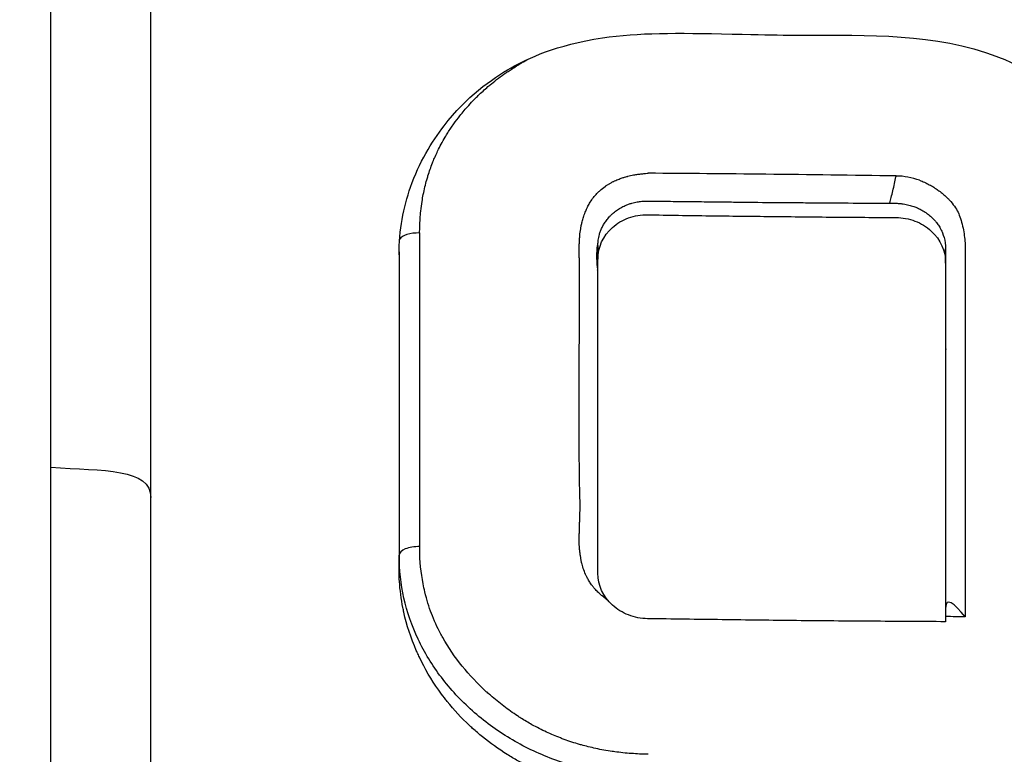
# Model space of a CAD drawing. Header units: millimetres. Extents: x 0 to 4378, y 0 to 2376.
# Tile 215 of 656: x 744 to 754, y 632 to 640. Entities that reach past the tile are written whole.
import ezdxf

# ---------------------------------------------------------------- set-up
doc = ezdxf.new("R2010")
doc.units = ezdxf.units.MM
doc.header["$LTSCALE"] = 0.2

# ---------------------------------------------------------------- blocks, each defined once
blk = doc.blocks.new('A$C06b8190f')
for p, q in [((-9.222, 127.341), (-9.222, 142.756)), ((-4.611, 137.704), (-4.611, 137.563)), ((-6.661, 137.638), (-6.661, 134.427)), ((-1.025, 137.523), (-1.025, 137.671)), ((-1.024, 136.639), (-1.024, 136.634)), ((-6.661, 134.511), (-6.661, 134.511)), ((-4.611, 134.325), (-4.611, 134.468))]:
    blk.add_line(p, q)
for centre, major_axis, ratio, start_param, end_param in [((-1.365, 110.433), (86.564, -1.587), 0.323181, 1.594223, 1.608253), ((-1.365, 110.433), (86.564, -1.587), 0.323181, 1.578689, 1.594223), ((-3.826, 122.811), (-2.393, -15.601), 0.210496, 3.09847, 3.17259), ((-6.46, 137.75), (-0.2, 0), 0.417098, 4.657605, 6.058444), ((-6.409, 188.068), (0.013, 120.439), 0.000326, 2.001047, 2.030795), ((-6.46, 134.511), (-0.2, 0), 0.443947, 4.656822, 6.283185), ((-5.033, 132.823), (-0.611, -1.338), 0.127093, 3.541799, 3.562666), ((-1.217, 102.305), (-66.45, 1), 0.475089, 4.713606, 4.716639)]:
    blk.add_ellipse(centre, major_axis=major_axis, ratio=ratio, start_param=start_param, end_param=end_param)
for points, knots in [([(0.102, 109.725), (0.079, 109.725), (0.037, 109.725), (-0.055, 109.725), (-0.095, 109.725), (-0.213, 109.726), (-0.292, 109.726), (-0.528, 109.728), (-0.685, 109.73), (-1.158, 109.739), (-1.473, 109.748), (-2.418, 109.784), (-3.047, 109.821), (-4.931, 109.967), (-6.184, 110.113), (-9.917, 110.697), (-12.376, 111.279), (-15.453, 112.267), (-16.132, 112.502), (-17.574, 113.037), (-18.333, 113.342), (-19.949, 114.04), (-20.798, 114.436), (-22.587, 115.338), (-23.526, 115.851), (-26.898, 117.846), (-29.213, 119.512), (-31.93, 121.866), (-32.492, 122.377), (-33.59, 123.427), (-34.125, 123.964), (-35.677, 125.598), (-36.653, 126.729), (-37.789, 128.176), (-38.003, 128.456), (-38.391, 128.973), (-38.563, 129.208), (-38.931, 129.718), (-39.128, 129.998), (-39.418, 130.419), (-39.513, 130.558), (-39.696, 130.83), (-39.789, 130.97), (-39.975, 131.253), (-40.065, 131.391), (-40.243, 131.667), (-40.332, 131.807), (-40.508, 132.087), (-40.596, 132.229), (-40.85, 132.643), (-41.016, 132.92), (-41.252, 133.324), (-41.336, 133.469), (-41.499, 133.753), (-41.579, 133.893), (-41.724, 134.151), (-41.796, 134.281), (-42.041, 134.728), (-42.221, 135.068), (-42.433, 135.475), (-42.501, 135.609), (-42.658, 135.916), (-42.741, 136.084), (-42.872, 136.35), (-42.915, 136.439), (-43.11, 136.84), (-43.265, 137.17), (-43.449, 137.572), (-43.488, 137.658), (-43.566, 137.831), (-43.604, 137.917), (-43.718, 138.175), (-43.794, 138.349), (-44.163, 139.208), (-44.446, 139.912), (-44.849, 140.99), (-44.978, 141.35), (-45.167, 141.892), (-45.229, 142.074), (-45.351, 142.44), (-45.411, 142.623), (-45.499, 142.897), (-45.529, 142.989), (-45.586, 143.169), (-45.614, 143.261), (-45.669, 143.44), (-45.695, 143.526), (-45.749, 143.703), (-45.776, 143.793), (-45.917, 144.27), (-46.015, 144.618), (-46.208, 145.342), (-46.299, 145.702), (-46.43, 146.244), (-46.472, 146.424), (-46.551, 146.774), (-46.591, 146.954), (-46.647, 147.22), (-46.665, 147.305), (-46.749, 147.71), (-46.812, 148.038), (-47.292, 150.657), (-47.676, 153.725), (-47.516, 159.01), (-47.421, 160.342), (-47.143, 162.831), (-46.974, 163.987), (-46.583, 166.146), (-46.371, 167.147), (-46.024, 168.578), (-45.913, 169.012), (-45.688, 169.85), (-45.574, 170.254), (-44.561, 173.699), (-43.392, 176.667), (-41.949, 179.65), (-41.862, 179.827), (-41.612, 180.332), (-41.444, 180.663), (-41.197, 181.138), (-41.122, 181.282), (-40.976, 181.56), (-40.903, 181.696), (-40.566, 182.323), (-40.288, 182.825), (-39.79, 183.694), (-39.574, 184.064), (-39.024, 184.982), (-38.686, 185.53), (-38.168, 186.34), (-37.993, 186.61), (-37.728, 187.012), (-37.639, 187.146), (-37.505, 187.347), (-37.46, 187.413), (-37.393, 187.513), (-37.37, 187.547), (-37.315, 187.629), (-37.29, 187.665), (-37.28, 187.68)], [0.000001, 0.000001, 0.000001, 0.000001, 0.007145, 0.007145, 0.012487, 0.012487, 0.023172, 0.023172, 0.044526, 0.044526, 0.087152, 0.087152, 0.172519, 0.172519, 0.343296, 0.343296, 0.684832, 0.684832, 0.782442, 0.782442, 0.893925, 0.893925, 1.020792, 1.020792, 1.165754, 1.165754, 1.5523, 1.5523, 1.656, 1.656, 1.759472, 1.759472, 1.962548, 1.962548, 2.010788, 2.010788, 2.051037, 2.051037, 2.098595, 2.098595, 2.121977, 2.121977, 2.144106, 2.144106, 2.165078, 2.165078, 2.185897, 2.185897, 2.206927, 2.206927, 2.249257, 2.249257, 2.267476, 2.267476, 2.284385, 2.284385, 2.298691, 2.298691, 2.334972, 2.334972, 2.351514, 2.351514, 2.372635, 2.372635, 2.384046, 2.384046, 2.433545, 2.433545, 2.447203, 2.447203, 2.460457, 2.460457, 2.48758, 2.48758, 2.604591, 2.604591, 2.662837, 2.662837, 2.692059, 2.692059, 2.721315, 2.721315, 2.736067, 2.736067, 2.75119, 2.75119, 2.765744, 2.765744, 2.781644, 2.781644, 2.845833, 2.845833, 2.904565, 2.904565, 2.933488, 2.933488, 2.964036, 2.964036, 2.978504, 2.978504, 3.032725, 3.032725, 3.464483, 3.464483, 3.610423, 3.610423, 3.738069, 3.738069, 3.849625, 3.849625, 3.89841, 3.89841, 3.944167, 3.944167, 4.289561, 4.289561, 4.31145, 4.31145, 4.352034, 4.352034, 4.36965, 4.36965, 4.386161, 4.386161, 4.448116, 4.448116, 4.494326, 4.494326, 4.563724, 4.563724, 4.598531, 4.598531, 4.615935, 4.615935, 4.624637, 4.624637, 4.628988, 4.628988, 4.635352, 4.635352, 4.635352, 4.635352]), ([(0.102, 116.401), (0.073, 116.401), (0.05, 116.401), (-0.001, 116.401), (-0.027, 116.401), (-0.104, 116.401), (-0.156, 116.401), (-0.311, 116.402), (-0.414, 116.404), (-0.728, 116.409), (-0.937, 116.415), (-1.592, 116.439), (-2.038, 116.464), (-3.597, 116.582), (-4.724, 116.722), (-7.384, 117.165), (-8.926, 117.514), (-11.398, 118.217), (-12.352, 118.525), (-14.431, 119.278), (-15.551, 119.738), (-17.307, 120.549), (-17.96, 120.87), (-19.399, 121.627), (-20.182, 122.071), (-21.981, 123.172), (-22.985, 123.848), (-24.768, 125.171), (-25.556, 125.804), (-27.169, 127.204), (-27.985, 127.977), (-29.629, 129.676), (-30.447, 130.607), (-31.974, 132.528), (-32.685, 133.517), (-34.002, 135.555), (-34.609, 136.606), (-35.701, 138.741), (-36.188, 139.823), (-37.052, 142.033), (-37.429, 143.161), (-39.032, 148.916), (-39.351, 153.697), (-38.529, 159.533), (-38.323, 160.62), (-37.68, 163.315), (-37.179, 164.909), (-36.257, 167.245), (-35.922, 168.014), (-35.195, 169.531), (-34.804, 170.279), (-34.388, 171.014)], [0.000001, 0.000001, 0.000001, 0.000001, 0.008819, 0.008819, 0.017845, 0.017845, 0.035907, 0.035907, 0.072142, 0.072142, 0.145603, 0.145603, 0.301293, 0.301293, 0.697737, 0.697737, 1.249707, 1.249707, 1.602664, 1.602664, 2.030274, 2.030274, 2.287608, 2.287608, 2.606643, 2.606643, 3.037233, 3.037233, 3.398935, 3.398935, 3.802667, 3.802667, 4.249499, 4.249499, 4.690315, 4.690315, 5.13136, 5.13136, 5.56388, 5.56388, 5.998967, 5.998967, 7.754061, 7.754061, 8.158838, 8.158838, 8.768034, 8.768034, 9.073949, 9.073949, 9.380631, 9.380631, 9.380631, 9.380631]), ([(0.102, 113.277), (-0.126, 113.277), (-0.76, 113.276), (-2.23, 113.35), (-2.812, 113.394), (-3.78, 113.489), (-4.167, 113.532), (-6.086, 113.775), (-7.621, 114.054), (-10.141, 114.649), (-11.142, 114.922), (-13.444, 115.639), (-14.738, 116.11), (-17.695, 117.348), (-19.335, 118.159), (-23.015, 120.285), (-25.007, 121.678), (-27.355, 123.649), (-27.846, 124.081), (-28.801, 124.966), (-29.264, 125.416), (-29.827, 125.991), (-29.938, 126.105), (-30.165, 126.343), (-30.28, 126.465), (-30.504, 126.705), (-30.615, 126.825), (-30.938, 127.18), (-31.148, 127.416), (-31.561, 127.893), (-31.765, 128.133), (-32.071, 128.505), (-32.177, 128.635), (-32.385, 128.894), (-32.488, 129.024), (-32.798, 129.418), (-33.003, 129.687), (-33.402, 130.222), (-33.598, 130.491), (-33.963, 131.008), (-34.132, 131.254), (-34.385, 131.632), (-34.468, 131.757), (-34.735, 132.166), (-34.909, 132.441), (-35.251, 132.996), (-35.419, 133.276), (-35.746, 133.836), (-35.904, 134.116), (-36.218, 134.686), (-36.361, 134.955), (-36.581, 135.38), (-36.658, 135.532), (-36.797, 135.809), (-36.86, 135.938), (-36.991, 136.206), (-37.059, 136.349), (-37.26, 136.778), (-37.389, 137.061), (-37.639, 137.629), (-37.759, 137.913), (-37.995, 138.488), (-38.109, 138.777), (-38.329, 139.352), (-38.435, 139.643), (-38.64, 140.224), (-38.738, 140.513), (-38.927, 141.094), (-39.025, 141.409), (-39.161, 141.869), (-39.203, 142.014), (-39.282, 142.29), (-39.321, 142.433), (-39.659, 143.68), (-39.907, 144.801), (-40.187, 146.427), (-40.262, 146.922), (-40.387, 147.885), (-40.439, 148.352), (-40.521, 149.259), (-40.553, 149.698), (-40.588, 150.34), (-40.597, 150.547), (-40.613, 150.956), (-40.618, 151.156), (-40.626, 151.547), (-40.629, 151.741), (-40.631, 152.309), (-40.626, 152.691), (-40.607, 153.405), (-40.593, 153.758), (-40.555, 154.442), (-40.531, 154.773), (-40.491, 155.254), (-40.477, 155.408), (-40.433, 155.861), (-40.401, 156.157), (-40.331, 156.729), (-40.294, 157.01), (-40.178, 157.809), (-40.091, 158.33), (-39.821, 159.757), (-39.615, 160.657), (-39.015, 162.888), (-38.58, 164.208), (-37.815, 166.148), (-37.542, 166.788), (-37.105, 167.737), (-36.955, 168.052), (-36.723, 168.52), (-36.645, 168.676), (-36.526, 168.909), (-36.486, 168.986), (-36.425, 169.102), (-36.405, 169.141), (-36.364, 169.218), (-36.344, 169.256), (-36.324, 169.295)], [0.000002, 0.000002, 0.000002, 0.000002, 0.068396, 0.068396, 0.113225, 0.113225, 0.143068, 0.143068, 0.261804, 0.261804, 0.340398, 0.340398, 0.445112, 0.445112, 0.58476, 0.58476, 0.770646, 0.770646, 0.820914, 0.820914, 0.870505, 0.870505, 0.882769, 0.882769, 0.895757, 0.895757, 0.908699, 0.908699, 0.933689, 0.933689, 0.958342, 0.958342, 0.971541, 0.971541, 0.985008, 0.985008, 1.012116, 1.012116, 1.039467, 1.039467, 1.064342, 1.064342, 1.077017, 1.077017, 1.103525, 1.103525, 1.129763, 1.129763, 1.156376, 1.156376, 1.183318, 1.183318, 1.195097, 1.195097, 1.205034, 1.205034, 1.215755, 1.215755, 1.236325, 1.236325, 1.256757, 1.256757, 1.277456, 1.277456, 1.298369, 1.298369, 1.31914, 1.31914, 1.338917, 1.338917, 1.348349, 1.348349, 1.358318, 1.358318, 1.436393, 1.436393, 1.470506, 1.470506, 1.502489, 1.502489, 1.53257, 1.53257, 1.546517, 1.546517, 1.559977, 1.559977, 1.573067, 1.573067, 1.598315, 1.598315, 1.621947, 1.621947, 1.64382, 1.64382, 1.654133, 1.654133, 1.674222, 1.674222, 1.692702, 1.692702, 1.72678, 1.72678, 1.786154, 1.786154, 1.875164, 1.875164, 1.919672, 1.919672, 1.941935, 1.941935, 1.953066, 1.953066, 1.958631, 1.958631, 1.961414, 1.961414, 1.964192, 1.964192, 1.964192, 1.964192]), ([(-10.254, 135.418), (-10.254, 136.706), (-10.254, 138.005), (-10.254, 139.315), (-10.254, 139.527), (-10.254, 139.723), (-10.254, 139.935), (-10.254, 139.967), (-10.254, 140.172), (-10.253, 140.327), (-10.253, 140.594), (-10.253, 140.708), (-10.252, 140.808), (-10.252, 140.99), (-10.251, 141.155), (-10.251, 141.452), (-10.251, 141.583), (-10.251, 141.812), (-10.251, 141.91), (-10.252, 142.024), (-10.252, 142.055), (-10.252, 142.083), (-10.253, 142.169), (-10.254, 142.25), (-10.256, 142.327), (-10.256, 142.33), (-10.256, 142.333), (-10.256, 142.352), (-10.257, 142.387), (-10.261, 142.49), (-10.263, 142.557), (-10.267, 142.652), (-10.267, 142.663), (-10.267, 142.679), (-10.268, 142.684), (-10.268, 142.689), (-10.271, 142.777), (-10.273, 142.854), (-10.273, 142.951), (-10.272, 142.98), (-10.272, 143.006), (-10.271, 143.02), (-10.271, 143.039), (-10.269, 143.075), (-10.268, 143.088), (-10.267, 143.112), (-10.266, 143.123), (-10.265, 143.143), (-10.264, 143.152), (-10.263, 143.161), (-10.262, 143.175), (-10.261, 143.19), (-10.255, 143.242), (-10.25, 143.28), (-10.244, 143.32), (-10.241, 143.338), (-10.238, 143.358), (-10.23, 143.402), (-10.225, 143.425), (-10.217, 143.462), (-10.214, 143.475), (-10.205, 143.514), (-10.197, 143.541), (-10.181, 143.597), (-10.172, 143.626), (-10.161, 143.656), (-10.151, 143.686), (-10.14, 143.712), (-10.126, 143.747), (-10.122, 143.757), (-10.112, 143.778), (-10.107, 143.789), (-10.097, 143.811), (-10.091, 143.822), (-10.077, 143.851), (-10.068, 143.867), (-10.057, 143.887), (-10.054, 143.892), (-10.043, 143.912), (-10.036, 143.924), (-10.024, 143.944), (-10.019, 143.952), (-10.015, 143.958), (-10.001, 143.979), (-9.987, 144.001), (-9.95, 144.052), (-9.926, 144.083), (-9.876, 144.143), (-9.849, 144.172), (-9.815, 144.205), (-9.811, 144.21), (-9.806, 144.215), (-9.795, 144.225), (-9.785, 144.235), (-9.753, 144.264), (-9.733, 144.281), (-9.694, 144.313), (-9.676, 144.327), (-9.642, 144.353), (-9.626, 144.365), (-9.597, 144.385), (-9.584, 144.393), (-9.561, 144.408), (-9.551, 144.414), (-9.54, 144.422), (-9.537, 144.424), (-9.534, 144.425)], [-1, -1, -1, -1, -0.5714286, -0.5714286, -0.5714286, -0.5255574, -0.5255574, -0.517013, -0.517013, -0.4712009, -0.4712009, -0.4285714, -0.4285714, -0.4285714, -0.3868059, -0.3868059, -0.3450253, -0.3450253, -0.3032608, -0.3032608, -0.2857143, -0.2857143, -0.2857143, -0.2513176, -0.2513176, -0.25, -0.25, -0.25, -0.2337562, -0.2337562, -0.2172936, -0.2172936, -0.2152452, -0.2152452, -0.2142857, -0.2142857, -0.2142857, -0.1903263, -0.1903263, -0.1785714, -0.1785714, -0.1785714, -0.170079, -0.170079, -0.1658975, -0.1658975, -0.16301, -0.16301, -0.1607143, -0.1607143, -0.1607143, -0.15572, -0.15572, -0.1428571, -0.1428571, -0.1428571, -0.1345003, -0.1345003, -0.1263958, -0.1263958, -0.1223688, -0.1223688, -0.1146267, -0.1146267, -0.1071429, -0.1071429, -0.1071429, -0.1010737, -0.1010737, -0.0986615, -0.0986615, -0.0956016, -0.0956016, -0.0922441, -0.0922441, -0.0863776, -0.0863776, -0.0841138, -0.0841138, -0.0777712, -0.0777712, -0.0714286, -0.0714286, -0.0714286, -0.0625785, -0.0625785, -0.0498607, -0.0498607, -0.0377346, -0.0377346, -0.0357143, -0.0357143, -0.0357143, -0.0328765, -0.0328765, -0.0268637, -0.0268637, -0.0209459, -0.0209459, -0.0148784, -0.0148784, -0.0087709, -0.0087709, -0.0026649, -0.0026649, 0, 0, 0, 0]), ([(-6.661, 137.607), (-6.662, 137.863), (-6.618, 138.095), (-6.455, 138.556), (-6.327, 138.771), (-5.967, 139.238), (-5.71, 139.42), (-5.335, 139.633), (-5.044, 139.772), (-4.188, 139.9), (-3.817, 139.896), (-2.93, 139.878), (-2.821, 139.875), (-1.949, 139.866), (-1.263, 139.907), (-0.239, 139.572), (0.009, 139.404), (0.415, 139.067), (0.605, 138.842), (0.874, 138.349), (0.993, 138.054), (1.037, 137.434), (1.027, 136.887), (1.03, 135.777), (1.029, 134.798), (1.025, 133.826)], [-1.054423, -1.054423, -1.054423, -1.054423, -1.009615, -1.009615, -0.956838, -0.956838, -0.861732, -0.861732, -0.782808, -0.782808, -0.720918, -0.720918, -0.689636, -0.689636, -0.5747, -0.5747, -0.50882, -0.50882, -0.429661, -0.429661, -0.367418, -0.367418, -0.326248, -0.326248, -0.000001, -0.000001, -0.000001, -0.000001]), ([(-5.884, 139.212), (-5.871, 139.225), (-5.858, 139.238), (-5.845, 139.251), (-5.813, 139.281), (-5.78, 139.312), (-5.745, 139.342), (-5.733, 139.351), (-5.722, 139.361), (-5.71, 139.37), (-5.686, 139.39), (-5.662, 139.409), (-5.637, 139.428), (-5.612, 139.446), (-5.587, 139.464), (-5.56, 139.483), (-5.557, 139.485), (-5.553, 139.488), (-5.549, 139.491), (-5.535, 139.5), (-5.521, 139.51), (-5.507, 139.519), (-5.471, 139.543), (-5.433, 139.567), (-5.395, 139.589), (-5.372, 139.602), (-5.349, 139.616), (-5.325, 139.629)], [-0.5, -0.5, -0.5, -0.5, -0.4834567, -0.4834567, -0.4834567, -0.4436256, -0.4436256, -0.4436256, -0.4306206, -0.4306206, -0.4306206, -0.4043494, -0.4043494, -0.4043494, -0.3785726, -0.3785726, -0.3785726, -0.375, -0.375, -0.375, -0.3614928, -0.3614928, -0.3614928, -0.3269363, -0.3269363, -0.3269363, -0.3062718, -0.3062718, -0.3062718, -0.3062718]), ([(-6.45, 137.833), (-6.45, 137.856), (-6.449, 137.878), (-6.449, 137.9), (-6.447, 137.953), (-6.443, 138.006), (-6.438, 138.059), (-6.434, 138.092), (-6.43, 138.125), (-6.425, 138.158), (-6.421, 138.182), (-6.417, 138.207), (-6.412, 138.231), (-6.402, 138.282), (-6.39, 138.333), (-6.376, 138.382), (-6.372, 138.396), (-6.368, 138.41), (-6.364, 138.423), (-6.35, 138.468), (-6.334, 138.512), (-6.317, 138.555), (-6.311, 138.572), (-6.304, 138.589), (-6.297, 138.605), (-6.295, 138.61), (-6.293, 138.615), (-6.29, 138.619), (-6.282, 138.639), (-6.273, 138.658), (-6.264, 138.677), (-6.24, 138.726), (-6.215, 138.774), (-6.187, 138.82), (-6.178, 138.836), (-6.168, 138.851), (-6.159, 138.867), (-6.139, 138.898), (-6.119, 138.928), (-6.097, 138.958), (-6.077, 138.986), (-6.056, 139.014), (-6.034, 139.041), (-6.006, 139.077), (-5.976, 139.113), (-5.944, 139.148), (-5.925, 139.169), (-5.905, 139.191), (-5.884, 139.212)], [-1, -1, -1, -1, -0.9789403, -0.9789403, -0.9789403, -0.927588, -0.927588, -0.927588, -0.8948124, -0.8948124, -0.8948124, -0.8705024, -0.8705024, -0.8705024, -0.8184301, -0.8184301, -0.8184301, -0.8041932, -0.8041932, -0.8041932, -0.7573291, -0.7573291, -0.7573291, -0.7389696, -0.7389696, -0.7389696, -0.7338237, -0.7338237, -0.7338237, -0.712432, -0.712432, -0.712432, -0.6584386, -0.6584386, -0.6584386, -0.6405206, -0.6405206, -0.6405206, -0.6044524, -0.6044524, -0.6044524, -0.5709489, -0.5709489, -0.5709489, -0.5269824, -0.5269824, -0.5269824, -0.5, -0.5, -0.5, -0.5]), ([(-4.439, 138.369), (-4.423, 138.376), (-4.407, 138.383), (-4.393, 138.389), (-4.377, 138.395), (-4.363, 138.4), (-4.349, 138.404), (-4.344, 138.406), (-4.34, 138.407), (-4.336, 138.408), (-4.329, 138.41), (-4.321, 138.413), (-4.312, 138.415), (-4.309, 138.416), (-4.305, 138.417), (-4.302, 138.418), (-4.285, 138.422), (-4.266, 138.427), (-4.243, 138.431), (-4.236, 138.432), (-4.228, 138.434), (-4.22, 138.435), (-4.205, 138.438), (-4.191, 138.44), (-4.178, 138.441), (-4.164, 138.443), (-4.151, 138.444), (-4.139, 138.445), (-4.126, 138.446), (-4.115, 138.447), (-4.104, 138.448), (-4.101, 138.448), (-4.097, 138.448), (-4.094, 138.448)], [-0.05357143, -0.05357143, -0.05357143, -0.05357143, -0.04596765, -0.04596765, -0.04596765, -0.03816979, -0.03816979, -0.03816979, -0.03571429, -0.03571429, -0.03571429, -0.03071017, -0.03071017, -0.03071017, -0.02893562, -0.02893562, -0.02893562, -0.0204507, -0.0204507, -0.0204507, -0.01785714, -0.01785714, -0.01785714, -0.01287926, -0.01287926, -0.01287926, -0.00765491, -0.00765491, -0.00765491, -0.00198302, -0.00198302, -0.00198302, 0, 0, 0, 0]), ([(-1.601, 138.142), (-1.595, 138.161), (-1.591, 138.18), (-1.58, 138.221), (-1.575, 138.244), (-1.563, 138.292), (-1.558, 138.317), (-1.547, 138.367), (-1.542, 138.39), (-1.537, 138.413), (-1.536, 138.415), (-1.536, 138.417), (-1.536, 138.417), (-1.536, 138.418), (-1.535, 138.419), (-1.535, 138.419), (-1.535, 138.42), (-1.535, 138.42), (-1.535, 138.42), (-1.535, 138.42), (-1.535, 138.42), (-1.535, 138.42), (-1.535, 138.42), (-1.535, 138.42), (-1.535, 138.42), (-1.535, 138.42), (-1.535, 138.42), (-1.535, 138.42)], [-0.01033828, -0.01033828, -0.01033828, -0.01033828, -0.00786131, -0.00786131, -0.00523047, -0.00523047, -0.00268736, -0.00268736, -0.00031643, -0.00031643, -0.00016392, -0.00016392, -0.00008704, -0.00008704, -0.00004844, -0.00004844, -0.00002909, -0.00002909, -0.00001941, -0.00001941, -0.00001457, -0.00001457, -0.00001218, -0.00001218, -0.00001078, -0.00001078, -0.00000953, -0.00000953, -0.00000953, -0.00000953]), ([(-4.803, 135.494), (-4.803, 135.563), (-4.803, 135.633), (-4.803, 135.704), (-4.803, 135.754), (-4.803, 135.804), (-4.803, 135.851), (-4.803, 135.945), (-4.803, 136.038), (-4.803, 136.13), (-4.803, 136.153), (-4.803, 136.176), (-4.803, 136.198), (-4.803, 136.222), (-4.803, 136.246), (-4.803, 136.27), (-4.803, 136.298), (-4.803, 136.325), (-4.803, 136.346), (-4.803, 136.381), (-4.803, 136.417), (-4.803, 136.458), (-4.803, 136.474), (-4.803, 136.491), (-4.803, 136.509), (-4.803, 136.548), (-4.803, 136.591), (-4.803, 136.639), (-4.803, 136.682), (-4.802, 136.728), (-4.802, 136.777), (-4.802, 136.795), (-4.802, 136.813), (-4.802, 136.831), (-4.802, 136.871), (-4.802, 136.912), (-4.802, 136.955), (-4.802, 136.982), (-4.802, 137.01), (-4.802, 137.033), (-4.802, 137.038), (-4.802, 137.042), (-4.802, 137.046), (-4.802, 137.093), (-4.802, 137.129), (-4.802, 137.163), (-4.802, 137.167), (-4.802, 137.172), (-4.802, 137.176), (-4.802, 137.219), (-4.802, 137.257), (-4.802, 137.293), (-4.802, 137.301), (-4.802, 137.31), (-4.802, 137.32), (-4.802, 137.329), (-4.802, 137.339), (-4.802, 137.349), (-4.802, 137.367), (-4.801, 137.384), (-4.801, 137.4), (-4.801, 137.415), (-4.801, 137.429), (-4.801, 137.442), (-4.801, 137.455), (-4.801, 137.468), (-4.802, 137.479), (-4.802, 137.491), (-4.802, 137.502), (-4.802, 137.511), (-4.802, 137.514), (-4.802, 137.517), (-4.802, 137.521), (-4.802, 137.528), (-4.802, 137.538), (-4.802, 137.55), (-4.802, 137.563), (-4.803, 137.577), (-4.803, 137.594), (-4.803, 137.607), (-4.803, 137.621), (-4.803, 137.637), (-4.803, 137.645), (-4.803, 137.654), (-4.803, 137.662), (-4.803, 137.683), (-4.803, 137.701), (-4.803, 137.718), (-4.802, 137.725), (-4.802, 137.732), (-4.802, 137.738), (-4.801, 137.758), (-4.8, 137.775), (-4.799, 137.791), (-4.799, 137.796), (-4.798, 137.8), (-4.798, 137.804), (-4.797, 137.81), (-4.797, 137.817), (-4.796, 137.824), (-4.795, 137.834), (-4.794, 137.845), (-4.792, 137.858), (-4.79, 137.868), (-4.788, 137.879), (-4.786, 137.892), (-4.784, 137.904), (-4.782, 137.916), (-4.778, 137.93), (-4.777, 137.936), (-4.776, 137.942), (-4.774, 137.948), (-4.77, 137.965), (-4.765, 137.981), (-4.761, 137.995), (-4.759, 137.998), (-4.758, 138.002), (-4.757, 138.005), (-4.75, 138.026), (-4.743, 138.044), (-4.737, 138.059), (-4.732, 138.072), (-4.726, 138.083), (-4.722, 138.093), (-4.718, 138.102), (-4.71, 138.117), (-4.703, 138.131), (-4.699, 138.138), (-4.695, 138.145), (-4.69, 138.152), (-4.68, 138.168), (-4.669, 138.183), (-4.657, 138.199), (-4.652, 138.206), (-4.646, 138.213), (-4.64, 138.219), (-4.628, 138.234), (-4.615, 138.247), (-4.601, 138.26), (-4.598, 138.263), (-4.594, 138.266), (-4.591, 138.269), (-4.574, 138.285), (-4.556, 138.299), (-4.538, 138.311), (-4.535, 138.314), (-4.532, 138.316), (-4.53, 138.317), (-4.526, 138.32), (-4.523, 138.322), (-4.518, 138.325), (-4.512, 138.329), (-4.503, 138.335), (-4.493, 138.341), (-4.485, 138.345), (-4.476, 138.35), (-4.466, 138.356), (-4.457, 138.36), (-4.448, 138.364), (-4.439, 138.369)], [-0.6654434, -0.6654434, -0.6654434, -0.6654434, -0.6271703, -0.6271703, -0.6271703, -0.6, -0.6, -0.6, -0.5447731, -0.5447731, -0.5447731, -0.5311706, -0.5311706, -0.5311706, -0.5167154, -0.5167154, -0.5167154, -0.5, -0.5, -0.5, -0.4704876, -0.4704876, -0.4704876, -0.4590249, -0.4590249, -0.4590249, -0.4341154, -0.4341154, -0.4341154, -0.4119714, -0.4119714, -0.4119714, -0.404157, -0.404157, -0.404157, -0.3874849, -0.3874849, -0.3874849, -0.377118, -0.377118, -0.377118, -0.375, -0.375, -0.375, -0.3520968, -0.3520968, -0.3520968, -0.3490387, -0.3490387, -0.3490387, -0.3196926, -0.3196926, -0.3196926, -0.3125, -0.3125, -0.3125, -0.3060407, -0.3060407, -0.3060407, -0.2940726, -0.2940726, -0.2940726, -0.2824951, -0.2824951, -0.2824951, -0.2700207, -0.2700207, -0.2700207, -0.2555726, -0.2555726, -0.2555726, -0.25, -0.25, -0.25, -0.2407662, -0.2407662, -0.2407662, -0.2308307, -0.2308307, -0.2308307, -0.2230224, -0.2230224, -0.2230224, -0.21875, -0.21875, -0.21875, -0.2082387, -0.2082387, -0.2082387, -0.203867, -0.203867, -0.203867, -0.1912841, -0.1912841, -0.1912841, -0.1875, -0.1875, -0.1875, -0.1808453, -0.1808453, -0.1808453, -0.1724384, -0.1724384, -0.1724384, -0.1655582, -0.1655582, -0.1655582, -0.1591302, -0.1591302, -0.1591302, -0.15625, -0.15625, -0.15625, -0.1488728, -0.1488728, -0.1488728, -0.1470829, -0.1470829, -0.1470829, -0.1360415, -0.1360415, -0.1360415, -0.1268128, -0.1268128, -0.1268128, -0.1179501, -0.1179501, -0.1179501, -0.1132064, -0.1132064, -0.1132064, -0.1029257, -0.1029257, -0.1029257, -0.0982143, -0.0982143, -0.0982143, -0.0881688, -0.0881688, -0.0881688, -0.0857427, -0.0857427, -0.0857427, -0.0734364, -0.0734364, -0.0734364, -0.0714286, -0.0714286, -0.0714286, -0.0677079, -0.0677079, -0.0677079, -0.0617599, -0.0617599, -0.0617599, -0.0572565, -0.0572565, -0.0572565, -0.0535714, -0.0535714, -0.0535714, -0.0535714]), ([(-1.293, 138.376), (-1.276, 138.37), (-1.26, 138.363), (-1.243, 138.356), (-1.226, 138.348), (-1.21, 138.34), (-1.193, 138.331), (-1.177, 138.322), (-1.162, 138.313), (-1.146, 138.304), (-1.142, 138.301), (-1.138, 138.298), (-1.135, 138.296), (-1.12, 138.287), (-1.107, 138.277), (-1.094, 138.267), (-1.09, 138.264), (-1.086, 138.262), (-1.082, 138.259), (-1.068, 138.248), (-1.055, 138.238), (-1.043, 138.227), (-1.03, 138.216), (-1.018, 138.205), (-1.006, 138.193), (-1.003, 138.19), (-1, 138.187), (-0.997, 138.184), (-0.993, 138.18), (-0.99, 138.176), (-0.986, 138.172)], [0.03663506, 0.03663506, 0.03663506, 0.03663506, 0.04442962, 0.04442962, 0.04442962, 0.05248977, 0.05248977, 0.05248977, 0.06040346, 0.06040346, 0.06040346, 0.0625, 0.0625, 0.0625, 0.07010701, 0.07010701, 0.07010701, 0.07243844, 0.07243844, 0.07243844, 0.08058282, 0.08058282, 0.08058282, 0.08885345, 0.08885345, 0.08885345, 0.09103943, 0.09103943, 0.09103943, 0.09375, 0.09375, 0.09375, 0.09375]), ([(-4.616, 137.704), (-4.611, 137.707), (-4.611, 137.711), (-4.611, 137.715), (-4.611, 137.721), (-4.611, 137.727), (-4.61, 137.735), (-4.609, 137.742), (-4.609, 137.75), (-4.608, 137.759), (-4.606, 137.768), (-4.605, 137.777), (-4.603, 137.787), (-4.601, 137.797), (-4.599, 137.807), (-4.596, 137.818), (-4.593, 137.829), (-4.589, 137.84), (-4.585, 137.852), (-4.58, 137.863), (-4.575, 137.875), (-4.569, 137.888), (-4.564, 137.9), (-4.557, 137.912), (-4.549, 137.925), (-4.542, 137.937), (-4.534, 137.949), (-4.524, 137.962), (-4.515, 137.974), (-4.505, 137.986), (-4.494, 137.998), (-4.488, 138.005), (-4.48, 138.013), (-4.473, 138.02), (-4.469, 138.024), (-4.465, 138.027), (-4.461, 138.031), (-4.448, 138.043), (-4.434, 138.054), (-4.419, 138.065), (-4.405, 138.075), (-4.391, 138.084), (-4.376, 138.093), (-4.361, 138.101), (-4.345, 138.109), (-4.329, 138.117), (-4.323, 138.119), (-4.317, 138.122), (-4.312, 138.124)], [0, 0, 0, 0, 0.0349254, 0.0349254, 0.0349254, 0.0740534, 0.0740534, 0.0740534, 0.1082601, 0.1082601, 0.1082601, 0.1398864, 0.1398864, 0.1398864, 0.1702873, 0.1702873, 0.1702873, 0.1989362, 0.1989362, 0.1989362, 0.2270329, 0.2270329, 0.2270329, 0.2535877, 0.2535877, 0.2535877, 0.278967, 0.278967, 0.278967, 0.3033556, 0.3033556, 0.3033556, 0.3184819, 0.3184819, 0.3184819, 0.3257881, 0.3257881, 0.3257881, 0.3500926, 0.3500926, 0.3500926, 0.3720347, 0.3720347, 0.3720347, 0.3932956, 0.3932956, 0.3932956, 0.4004159, 0.4004159, 0.4004159, 0.4004159]), ([(-4.312, 138.124), (-4.306, 138.126), (-4.301, 138.128), (-4.295, 138.13), (-4.284, 138.134), (-4.272, 138.138), (-4.26, 138.141), (-4.242, 138.146), (-4.224, 138.15), (-4.205, 138.154), (-4.19, 138.156), (-4.175, 138.158), (-4.159, 138.16), (-4.141, 138.161), (-4.122, 138.162), (-4.103, 138.162), (-4.095, 138.162), (-4.086, 138.162), (-4.077, 138.162), (-4.064, 138.162), (-4.051, 138.162), (-4.038, 138.162), (-4.017, 138.162), (-3.997, 138.162), (-3.976, 138.161), (-3.965, 138.161), (-3.954, 138.161), (-3.943, 138.161), (-3.908, 138.16), (-3.873, 138.16), (-3.836, 138.159), (-3.817, 138.159), (-3.798, 138.159), (-3.779, 138.159), (-3.762, 138.158), (-3.745, 138.158), (-3.727, 138.158), (-3.691, 138.158), (-3.654, 138.157), (-3.617, 138.157), (-3.601, 138.157), (-3.585, 138.156), (-3.568, 138.156), (-3.533, 138.156), (-3.496, 138.155), (-3.459, 138.155), (-3.423, 138.154), (-3.387, 138.154), (-3.35, 138.154), (-3.299, 138.153), (-3.247, 138.153), (-3.193, 138.152), (-3.074, 138.151), (-2.949, 138.149), (-2.818, 138.148), (-2.804, 138.148), (-2.79, 138.148), (-2.775, 138.148), (-2.734, 138.148), (-2.693, 138.147), (-2.65, 138.147), (-2.583, 138.146), (-2.513, 138.146), (-2.443, 138.145), (-2.357, 138.144), (-2.268, 138.144), (-2.178, 138.143), (-2.047, 138.142), (-1.912, 138.142), (-1.772, 138.141), (-1.716, 138.14), (-1.659, 138.14), (-1.601, 138.14)], [0.4004159, 0.4004159, 0.4004159, 0.4004159, 0.4073355, 0.4073355, 0.4073355, 0.4212145, 0.4212145, 0.4212145, 0.4412613, 0.4412613, 0.4412613, 0.4570088, 0.4570088, 0.4570088, 0.4747589, 0.4747589, 0.4747589, 0.4829088, 0.4829088, 0.4829088, 0.4949513, 0.4949513, 0.4949513, 0.5132908, 0.5132908, 0.5132908, 0.5226685, 0.5226685, 0.5226685, 0.5528184, 0.5528184, 0.5528184, 0.5684803, 0.5684803, 0.5684803, 0.5822456, 0.5822456, 0.5822456, 0.6107325, 0.6107325, 0.6107325, 0.6227312, 0.6227312, 0.6227312, 0.6492608, 0.6492608, 0.6492608, 0.6744338, 0.6744338, 0.6744338, 0.7095476, 0.7095476, 0.7095476, 0.7873027, 0.7873027, 0.7873027, 0.7957224, 0.7957224, 0.7957224, 0.8197623, 0.8197623, 0.8197623, 0.8583457, 0.8583457, 0.8583457, 0.9052704, 0.9052704, 0.9052704, 0.9729108, 0.9729108, 0.9729108, 1, 1, 1, 1]), ([(-1.601, 138.14), (-1.583, 138.14), (-1.565, 138.14), (-1.548, 138.139), (-1.544, 138.139), (-1.541, 138.139), (-1.537, 138.139), (-1.522, 138.139), (-1.506, 138.138), (-1.491, 138.136), (-1.486, 138.136), (-1.482, 138.135), (-1.477, 138.135), (-1.456, 138.132), (-1.436, 138.129), (-1.417, 138.124), (-1.4, 138.12), (-1.383, 138.116), (-1.368, 138.111), (-1.358, 138.108), (-1.349, 138.104), (-1.341, 138.101), (-1.336, 138.099), (-1.331, 138.097), (-1.326, 138.095), (-1.312, 138.09), (-1.3, 138.084), (-1.288, 138.077), (-1.275, 138.071), (-1.263, 138.064), (-1.253, 138.058), (-1.242, 138.051), (-1.231, 138.044), (-1.222, 138.038), (-1.219, 138.036), (-1.216, 138.033), (-1.211, 138.03), (-1.204, 138.025), (-1.197, 138.019), (-1.19, 138.013), (-1.185, 138.009), (-1.18, 138.004), (-1.175, 138), (-1.159, 137.985), (-1.144, 137.97), (-1.131, 137.954), (-1.127, 137.95), (-1.123, 137.945), (-1.12, 137.941)], [0, 0, 0, 0, 0.0078647, 0.0078647, 0.0078647, 0.0095006, 0.0095006, 0.0095006, 0.0168196, 0.0168196, 0.0168196, 0.019012, 0.019012, 0.019012, 0.0295117, 0.0295117, 0.0295117, 0.0391751, 0.0391751, 0.0391751, 0.0449072, 0.0449072, 0.0449072, 0.0481955, 0.0481955, 0.0481955, 0.057936, 0.057936, 0.057936, 0.068185, 0.068185, 0.068185, 0.0793082, 0.0793082, 0.0793082, 0.0833333, 0.0833333, 0.0833333, 0.0895714, 0.0895714, 0.0895714, 0.0939299, 0.0939299, 0.0939299, 0.1079845, 0.1079845, 0.1079845, 0.1118196, 0.1118196, 0.1118196, 0.1118196]), ([(-0.986, 138.172), (-0.946, 138.13), (-0.917, 138.088), (-0.897, 138.046), (-0.879, 138.008), (-0.863, 137.96), (-0.85, 137.903), (-0.838, 137.851), (-0.83, 137.8), (-0.826, 137.75), (-0.823, 137.703), (-0.822, 137.653), (-0.823, 137.6), (-0.824, 137.544), (-0.825, 137.494), (-0.825, 137.45), (-0.825, 137.428), (-0.825, 137.39), (-0.825, 137.279), (-0.825, 137.206), (-0.825, 137.028), (-0.825, 136.922), (-0.825, 136.708), (-0.825, 136.608), (-0.825, 136.499)], [0.09375, 0.09375, 0.09375, 0.09375, 0.125, 0.125, 0.125, 0.15625, 0.15625, 0.15625, 0.1875, 0.1875, 0.1875, 0.21875, 0.21875, 0.21875, 0.25, 0.25, 0.25, 0.3085908, 0.3085908, 0.3671758, 0.3671758, 0.4257443, 0.4257443, 0.4692144, 0.4692144, 0.4692144, 0.4692144]), ([(-4.611, 137.563), (-4.611, 137.687), (-4.558, 137.803), (-4.414, 137.932), (-4.357, 137.966), (-4.233, 138.011), (-4.166, 138.022), (-3.992, 138.019), (-3.885, 138.017), (-3.672, 138.014), (-3.565, 138.012), (-3.245, 138.008), (-3.032, 138.006), (-2.605, 138.001), (-2.391, 137.999), (-1.964, 137.995), (-1.751, 137.994), (-1.47, 137.992), (-1.403, 137.98), (-1.279, 137.932), (-1.222, 137.897), (-1.078, 137.765), (-1.025, 137.647), (-1.025, 137.446), (-1.025, 137.368), (-1.025, 137.213), (-1.025, 137.135), (-1.025, 136.903), (-1.025, 136.748), (-1.025, 136.284), (-1.025, 135.975), (-1.025, 135.359), (-1.025, 135.052), (-1.025, 134.591), (-1.025, 134.438), (-1.025, 134.132), (-1.025, 133.979), (-1.025, 133.826)], [0, 0, 0, 0, 0.049586, 0.049586, 0.074046, 0.074046, 0.09857, 0.09857, 0.137167, 0.137167, 0.175764, 0.175764, 0.252958, 0.252958, 0.330152, 0.330152, 0.407345, 0.407345, 0.43188, 0.43188, 0.45635, 0.45635, 0.505944, 0.505944, 0.536823, 0.536823, 0.567702, 0.567702, 0.629461, 0.629461, 0.752975, 0.752975, 0.876487, 0.876487, 0.938244, 0.938244, 1, 1, 1, 1]), ([(-1.12, 137.941), (-1.115, 137.935), (-1.11, 137.928), (-1.106, 137.922), (-1.101, 137.916), (-1.097, 137.909), (-1.093, 137.903), (-1.088, 137.896), (-1.084, 137.889), (-1.081, 137.883), (-1.078, 137.878), (-1.076, 137.874), (-1.073, 137.869), (-1.068, 137.859), (-1.063, 137.848), (-1.057, 137.835), (-1.046, 137.807), (-1.034, 137.764), (-1.029, 137.732), (-1.029, 137.729), (-1.028, 137.726), (-1.028, 137.724), (-1.025, 137.701), (-1.025, 137.691), (-1.025, 137.671), (-1.025, 137.667), (-1.025, 137.663), (-1.025, 137.659), (-1.025, 137.643), (-1.025, 137.625), (-1.025, 137.603), (-1.025, 137.587), (-1.025, 137.57), (-1.025, 137.55), (-1.025, 137.533), (-1.025, 137.515), (-1.025, 137.495), (-1.025, 137.477), (-1.025, 137.457), (-1.025, 137.437), (-1.025, 137.418), (-1.025, 137.398), (-1.025, 137.378), (-1.025, 137.358), (-1.025, 137.337), (-1.025, 137.316), (-1.025, 137.295), (-1.025, 137.274), (-1.025, 137.252), (-1.025, 137.236), (-1.025, 137.22), (-1.025, 137.204), (-1.025, 137.198), (-1.025, 137.192), (-1.025, 137.186), (-1.025, 137.165), (-1.025, 137.142), (-1.025, 137.119), (-1.025, 137.097), (-1.025, 137.074), (-1.025, 137.051), (-1.025, 137.045), (-1.025, 137.038), (-1.025, 137.032), (-1.025, 136.996), (-1.025, 136.959), (-1.025, 136.92), (-1.025, 136.883), (-1.025, 136.844), (-1.025, 136.804), (-1.025, 136.783), (-1.025, 136.761), (-1.025, 136.739), (-1.025, 136.722), (-1.025, 136.704), (-1.025, 136.687), (-1.025, 136.67), (-1.025, 136.652), (-1.025, 136.634)], [0.1118196, 0.1118196, 0.1118196, 0.1118196, 0.1171368, 0.1171368, 0.1171368, 0.1227764, 0.1227764, 0.1227764, 0.1296813, 0.1296813, 0.1296813, 0.1344054, 0.1344054, 0.1344054, 0.144116, 0.144116, 0.144116, 0.1643773, 0.1643773, 0.1643773, 0.1666667, 0.1666667, 0.1666667, 0.2066415, 0.2066415, 0.2066415, 0.2139195, 0.2139195, 0.2139195, 0.2408611, 0.2408611, 0.2408611, 0.2610022, 0.2610022, 0.2610022, 0.2788813, 0.2788813, 0.2788813, 0.2956415, 0.2956415, 0.2956415, 0.3108895, 0.3108895, 0.3108895, 0.3256377, 0.3256377, 0.3256377, 0.3397907, 0.3397907, 0.3397907, 0.349635, 0.349635, 0.349635, 0.3531978, 0.3531978, 0.3531978, 0.3662462, 0.3662462, 0.3662462, 0.378849, 0.378849, 0.378849, 0.3821893, 0.3821893, 0.3821893, 0.4013935, 0.4013935, 0.4013935, 0.4198524, 0.4198524, 0.4198524, 0.4298144, 0.4298144, 0.4298144, 0.4374361, 0.4374361, 0.4374361, 0.4449119, 0.4449119, 0.4449119, 0.4449119]), ([(-4.616, 137.473), (-4.616, 137.477), (-4.616, 137.482), (-4.617, 137.486), (-4.617, 137.491), (-4.617, 137.495), (-4.618, 137.499), (-4.62, 137.531), (-4.621, 137.562), (-4.621, 137.594), (-4.622, 137.631), (-4.62, 137.668), (-4.616, 137.704)], [-0.06134131, -0.06134131, -0.06134131, -0.06134131, -0.05772011, -0.05772011, -0.05772011, -0.05417057, -0.05417057, -0.05417057, -0.02920351, -0.02920351, -0.02920351, -0.00002196, -0.00002196, -0.00002196, -0.00002196]), ([(-1.025, 133.826), (-1.281, 133.827), (-1.537, 133.829), (-2.05, 133.832), (-2.306, 133.834), (-2.818, 133.84), (-3.074, 133.843), (-3.459, 133.848), (-3.587, 133.849), (-3.843, 133.853), (-3.971, 133.855), (-4.166, 133.858), (-4.233, 133.871), (-4.357, 133.919), (-4.414, 133.954), (-4.558, 134.085), (-4.611, 134.202), (-4.611, 134.593), (-4.611, 134.861), (-4.611, 135.399), (-4.611, 135.668), (-4.611, 136.208), (-4.611, 136.478), (-4.611, 136.884), (-4.611, 137.02), (-4.611, 137.223), (-4.611, 137.291), (-4.611, 137.427), (-4.611, 137.495), (-4.611, 137.563)], [0, 0, 0, 0, 0.102758, 0.102758, 0.205514, 0.205514, 0.30827, 0.30827, 0.359648, 0.359648, 0.411026, 0.411026, 0.438236, 0.438236, 0.465377, 0.465377, 0.5204, 0.5204, 0.640302, 0.640302, 0.760202, 0.760202, 0.880101, 0.880101, 0.94005, 0.94005, 0.970025, 0.970025, 1, 1, 1, 1]), ([(-4.612, 136.704), (-4.612, 136.723), (-4.612, 136.742), (-4.612, 136.761), (-4.612, 136.783), (-4.612, 136.804), (-4.612, 136.825), (-4.612, 136.844), (-4.612, 136.864), (-4.612, 136.885), (-4.612, 136.902), (-4.612, 136.921), (-4.612, 136.942), (-4.612, 136.956), (-4.612, 136.971), (-4.611, 136.988)], [-0.26628412, -0.26628412, -0.26628412, -0.26628412, -0.25, -0.25, -0.25, -0.23130101, -0.23130101, -0.23130101, -0.21466433, -0.21466433, -0.21466433, -0.20118302, -0.20118302, -0.20118302, -0.19199064, -0.19199064, -0.19199064, -0.19199064]), ([(-1.024, 136.639), (-1.024, 136.641), (-1.024, 136.635), (-1.024, 136.633), (-1.024, 136.632), (-1.024, 136.632), (-1.024, 136.632), (-1.024, 136.632)], [0.296552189, 0.296552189, 0.296552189, 0.296552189, 0.2971711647, 0.2971711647, 0.2972356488, 0.2972356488, 0.2972517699, 0.2972517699, 0.2972517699, 0.2972517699]), ([(-0.825, 136.499), (-0.825, 136.421), (-0.825, 136.339), (-0.824, 136.252), (-0.824, 136.017), (-0.824, 135.765), (-0.823, 135.231), (-0.823, 134.95), (-0.823, 134.405), (-0.823, 134.145), (-0.823, 133.876)], [0.4692144, 0.4692144, 0.4692144, 0.4692144, 0.5, 0.5, 0.5, 0.6769197, 0.6769197, 0.8528705, 0.8528705, 1, 1, 1, 1]), ([(-4.545, 134.076), (-4.551, 134.08), (-4.558, 134.085), (-4.566, 134.092), (-4.575, 134.098), (-4.584, 134.106), (-4.594, 134.115), (-4.605, 134.125), (-4.616, 134.136), (-4.628, 134.149), (-4.634, 134.154), (-4.64, 134.161), (-4.645, 134.167), (-4.647, 134.17), (-4.65, 134.172), (-4.652, 134.175), (-4.659, 134.184), (-4.666, 134.192), (-4.672, 134.2), (-4.676, 134.205), (-4.679, 134.21), (-4.683, 134.215), (-4.692, 134.229), (-4.7, 134.241), (-4.707, 134.254), (-4.715, 134.266), (-4.721, 134.279), (-4.727, 134.29), (-4.728, 134.293), (-4.73, 134.296), (-4.731, 134.299), (-4.74, 134.317), (-4.749, 134.338), (-4.757, 134.362), (-4.764, 134.38), (-4.77, 134.399), (-4.775, 134.42), (-4.777, 134.425), (-4.778, 134.43), (-4.779, 134.435), (-4.781, 134.442), (-4.782, 134.446), (-4.783, 134.451), (-4.784, 134.457), (-4.786, 134.465), (-4.788, 134.477), (-4.788, 134.481), (-4.789, 134.485), (-4.789, 134.489), (-4.791, 134.499), (-4.792, 134.508), (-4.793, 134.516), (-4.794, 134.521), (-4.795, 134.526), (-4.795, 134.53), (-4.796, 134.533), (-4.796, 134.537), (-4.796, 134.539), (-4.798, 134.552), (-4.799, 134.567), (-4.801, 134.584), (-4.801, 134.592), (-4.802, 134.598), (-4.802, 134.603), (-4.803, 134.609), (-4.803, 134.612), (-4.803, 134.614), (-4.803, 134.618), (-4.803, 134.631), (-4.803, 134.64), (-4.804, 134.643), (-4.804, 134.645), (-4.804, 134.647), (-4.804, 134.659), (-4.804, 134.671), (-4.804, 134.684), (-4.804, 134.69), (-4.803, 134.697), (-4.803, 134.705), (-4.803, 134.711), (-4.803, 134.716), (-4.803, 134.721), (-4.803, 134.736), (-4.802, 134.749), (-4.802, 134.76), (-4.802, 134.767), (-4.802, 134.774), (-4.801, 134.782), (-4.801, 134.798), (-4.8, 134.818), (-4.8, 134.837), (-4.799, 134.852), (-4.799, 134.867), (-4.798, 134.883), (-4.798, 134.889), (-4.797, 134.896), (-4.797, 134.9), (-4.797, 134.912), (-4.796, 134.923), (-4.796, 134.935), (-4.796, 134.942), (-4.796, 134.95), (-4.796, 134.959), (-4.795, 134.963), (-4.795, 134.966), (-4.795, 134.97), (-4.795, 134.982), (-4.795, 134.993), (-4.795, 135.002), (-4.795, 135.007), (-4.795, 135.012), (-4.795, 135.015), (-4.795, 135.025), (-4.795, 135.031), (-4.795, 135.035), (-4.795, 135.038), (-4.795, 135.058), (-4.795, 135.071), (-4.796, 135.078), (-4.796, 135.084), (-4.796, 135.09), (-4.796, 135.104), (-4.796, 135.114), (-4.797, 135.122), (-4.797, 135.127), (-4.797, 135.135), (-4.797, 135.142), (-4.797, 135.151), (-4.798, 135.159), (-4.798, 135.167), (-4.798, 135.176), (-4.798, 135.182), (-4.799, 135.189), (-4.799, 135.193), (-4.799, 135.198), (-4.799, 135.207), (-4.8, 135.232), (-4.801, 135.255), (-4.801, 135.277), (-4.802, 135.299), (-4.802, 135.32), (-4.802, 135.338), (-4.802, 135.359), (-4.802, 135.376), (-4.802, 135.391), (-4.802, 135.407), (-4.802, 135.419), (-4.802, 135.428), (-4.802, 135.435), (-4.802, 135.44), (-4.802, 135.446), (-4.802, 135.452), (-4.802, 135.462), (-4.803, 135.482), (-4.803, 135.486), (-4.803, 135.49), (-4.803, 135.494)], [-0.9999938, -0.9999938, -0.9999938, -0.9999938, -0.9920747, -0.9920747, -0.9920747, -0.9837793, -0.9837793, -0.9837793, -0.9747079, -0.9747079, -0.9747079, -0.9704227, -0.9704227, -0.9704227, -0.96875, -0.96875, -0.96875, -0.963008, -0.963008, -0.963008, -0.959454, -0.959454, -0.959454, -0.9498897, -0.9498897, -0.9498897, -0.9399047, -0.9399047, -0.9399047, -0.9375, -0.9375, -0.9375, -0.921875, -0.921875, -0.921875, -0.9106127, -0.9106127, -0.9106127, -0.9077258, -0.9077258, -0.9077258, -0.9039858, -0.9039858, -0.9039858, -0.8998891, -0.8998891, -0.8998891, -0.8984375, -0.8984375, -0.8984375, -0.8944382, -0.8944382, -0.8944382, -0.892239, -0.892239, -0.892239, -0.890625, -0.890625, -0.890625, -0.8828125, -0.8828125, -0.8828125, -0.8793477, -0.8793477, -0.8793477, -0.875, -0.875, -0.875, -0.8665017, -0.8665017, -0.8665017, -0.8643626, -0.8643626, -0.8643626, -0.8541667, -0.8541667, -0.8541667, -0.8498835, -0.8498835, -0.8498835, -0.8470037, -0.8470037, -0.8470037, -0.8389123, -0.8389123, -0.8389123, -0.8339171, -0.8339171, -0.8339171, -0.8238038, -0.8238038, -0.8238038, -0.8159057, -0.8159057, -0.8159057, -0.8125, -0.8125, -0.8125, -0.803915, -0.803915, -0.803915, -0.7986679, -0.7986679, -0.7986679, -0.796875, -0.796875, -0.796875, -0.7916024, -0.7916024, -0.7916024, -0.7889036, -0.7889036, -0.7889036, -0.7826668, -0.7826668, -0.7826668, -0.7768367, -0.7768367, -0.7768367, -0.7738693, -0.7738693, -0.7738693, -0.7670001, -0.7670001, -0.7670001, -0.7626772, -0.7626772, -0.7626772, -0.7578125, -0.7578125, -0.7578125, -0.7518798, -0.7518798, -0.7518798, -0.7476756, -0.7476756, -0.7476756, -0.7358512, -0.7358512, -0.7358512, -0.7231729, -0.7231729, -0.7231729, -0.7087292, -0.7087292, -0.7087292, -0.6928952, -0.6928952, -0.6928952, -0.6791943, -0.6791943, -0.6791943, -0.6677223, -0.6677223, -0.6677223, -0.6654434, -0.6654434, -0.6654434, -0.6654434]), ([(-9.822, 126.688), (-9.842, 126.709), (-9.862, 126.73), (-9.915, 126.79), (-9.947, 126.829), (-10.006, 126.91), (-10.033, 126.952), (-10.07, 127.015), (-10.082, 127.037), (-10.105, 127.08), (-10.116, 127.102), (-10.167, 127.212), (-10.198, 127.304), (-10.23, 127.443), (-10.239, 127.489), (-10.247, 127.559), (-10.249, 127.583), (-10.253, 127.63), (-10.253, 127.653), (-10.254, 127.7), (-10.254, 127.723), (-10.254, 127.77), (-10.254, 127.794), (-10.254, 127.864), (-10.254, 127.911), (-10.254, 128.145), (-10.254, 128.333), (-10.254, 129.274), (-10.254, 130.032), (-10.254, 132.317), (-10.254, 133.859), (-10.254, 135.418)], [-0.1447486, -0.1447486, -0.1447486, -0.1447486, -0.1434058, -0.1434058, -0.1410549, -0.1410549, -0.138704, -0.138704, -0.1375285, -0.1375285, -0.1363531, -0.1363531, -0.1316512, -0.1316512, -0.1293003, -0.1293003, -0.1281249, -0.1281249, -0.1269494, -0.1269494, -0.125774, -0.125774, -0.1245985, -0.1245985, -0.1222476, -0.1222476, -0.1128439, -0.1128439, -0.0752293, -0.0752293, 0, 0, 0, 0]), ([(-5.762, 133.104), (-5.853, 133.187), (-5.936, 133.275), (-6.087, 133.461), (-6.154, 133.56), (-6.218, 133.675), (-6.224, 133.686), (-6.23, 133.697), (-6.268, 133.769), (-6.302, 133.841), (-6.329, 133.911), (-6.354, 133.976), (-6.376, 134.05), (-6.402, 134.16), (-6.408, 134.188), (-6.414, 134.217), (-6.436, 134.331), (-6.448, 134.449), (-6.449, 134.582), (-6.449, 134.591), (-6.449, 134.6)], [-0.4973896, -0.4973896, -0.4973896, -0.4973896, -0.398539, -0.398539, -0.2962908, -0.2962908, -0.2857143, -0.2857143, -0.2857143, -0.2, -0.2, -0.2, -0.1352784, -0.1352784, -0.1142857, -0.1142857, -0.1142857, -0.0077024, -0.0077024, 0, 0, 0, 0]), ([(-4.099, 132.226), (-4.266, 132.228), (-4.433, 132.244), (-4.76, 132.306), (-4.921, 132.351), (-5.23, 132.468), (-5.378, 132.539), (-5.657, 132.706), (-5.787, 132.802), (-6.025, 133.013), (-6.132, 133.129), (-6.32, 133.376), (-6.4, 133.508), (-6.529, 133.782), (-6.579, 133.925), (-6.644, 134.215), (-6.661, 134.363), (-6.661, 134.511)], [0, 0, 0, 0, 0.125, 0.125, 0.25, 0.25, 0.375, 0.375, 0.5, 0.5, 0.625, 0.625, 0.75, 0.75, 0.875, 0.875, 0.9999778, 0.9999778, 0.9999778, 0.9999778]), ([(-4.109, 132.033), (-4.205, 132.034), (-4.302, 132.041), (-4.398, 132.052), (-4.47, 132.061), (-4.543, 132.073), (-4.615, 132.087), (-4.624, 132.089), (-4.633, 132.091), (-4.642, 132.093), (-4.749, 132.115), (-4.854, 132.144), (-4.957, 132.179), (-5.005, 132.195), (-5.053, 132.213), (-5.101, 132.232), (-5.118, 132.238), (-5.135, 132.245), (-5.151, 132.252), (-5.25, 132.294), (-5.345, 132.341), (-5.437, 132.392), (-5.475, 132.413), (-5.511, 132.435), (-5.547, 132.458), (-5.636, 132.514), (-5.722, 132.574), (-5.802, 132.64), (-5.837, 132.668), (-5.87, 132.696), (-5.903, 132.726), (-5.915, 132.736), (-5.926, 132.747), (-5.937, 132.757), (-6.019, 132.834), (-6.096, 132.917), (-6.165, 133.003), (-6.175, 133.016), (-6.185, 133.028), (-6.195, 133.041), (-6.215, 133.067), (-6.234, 133.093), (-6.253, 133.12), (-6.33, 133.228), (-6.396, 133.342), (-6.452, 133.46), (-6.456, 133.468), (-6.46, 133.476), (-6.463, 133.484), (-6.471, 133.499), (-6.478, 133.515), (-6.484, 133.53), (-6.54, 133.658), (-6.583, 133.79), (-6.613, 133.924), (-6.614, 133.932), (-6.616, 133.939), (-6.618, 133.947), (-6.619, 133.955), (-6.621, 133.963), (-6.623, 133.971), (-6.64, 134.061), (-6.652, 134.151), (-6.658, 134.242), (-6.662, 134.304), (-6.663, 134.365), (-6.661, 134.427)], [-0.4066496, -0.4066496, -0.4066496, -0.4066496, -0.3777807, -0.3777807, -0.3777807, -0.3558558, -0.3558558, -0.3558558, -0.3530901, -0.3530901, -0.3530901, -0.3204985, -0.3204985, -0.3204985, -0.3051435, -0.3051435, -0.3051435, -0.2996138, -0.2996138, -0.2996138, -0.2674218, -0.2674218, -0.2674218, -0.2544216, -0.2544216, -0.2544216, -0.2222215, -0.2222215, -0.2222215, -0.2084882, -0.2084882, -0.2084882, -0.2036806, -0.2036806, -0.2036806, -0.1684318, -0.1684318, -0.1684318, -0.1633487, -0.1633487, -0.1633487, -0.1528703, -0.1528703, -0.1528703, -0.1103376, -0.1103376, -0.1103376, -0.1075118, -0.1075118, -0.1075118, -0.1019561, -0.1019561, -0.1019561, -0.0563857, -0.0563857, -0.0563857, -0.053792, -0.053792, -0.053792, -0.0510136, -0.0510136, -0.0510136, -0.0206896, -0.0206896, -0.0206896, 0, 0, 0, 0]), ([(-4.094, 132.459), (-4.153, 132.46), (-4.21, 132.463), (-4.267, 132.467), (-4.325, 132.471), (-4.381, 132.477), (-4.437, 132.485), (-4.446, 132.486), (-4.455, 132.487), (-4.464, 132.488), (-4.493, 132.493), (-4.521, 132.497), (-4.549, 132.502), (-4.604, 132.512), (-4.659, 132.524), (-4.712, 132.537), (-4.735, 132.543), (-4.757, 132.548), (-4.779, 132.555), (-4.793, 132.558), (-4.807, 132.562), (-4.82, 132.566), (-4.874, 132.583), (-4.927, 132.6), (-4.98, 132.62), (-4.985, 132.622), (-4.991, 132.624), (-4.997, 132.627), (-5.045, 132.645), (-5.094, 132.666), (-5.141, 132.688), (-5.192, 132.711), (-5.242, 132.737), (-5.292, 132.764), (-5.33, 132.786), (-5.368, 132.809), (-5.406, 132.832), (-5.418, 132.84), (-5.429, 132.847), (-5.44, 132.854), (-5.489, 132.886), (-5.536, 132.919), (-5.583, 132.955), (-5.629, 132.99), (-5.675, 133.027), (-5.72, 133.067), (-5.731, 133.077), (-5.743, 133.087), (-5.755, 133.098), (-5.757, 133.1), (-5.759, 133.102), (-5.762, 133.104)], [-1, -1, -1, -1, -0.9548587, -0.9548587, -0.9548587, -0.909342, -0.909342, -0.909342, -0.9019672, -0.9019672, -0.9019672, -0.8786566, -0.8786566, -0.8786566, -0.8327591, -0.8327591, -0.8327591, -0.8133945, -0.8133945, -0.8133945, -0.8014754, -0.8014754, -0.8014754, -0.7543444, -0.7543444, -0.7543444, -0.7492146, -0.7492146, -0.7492146, -0.7049406, -0.7049406, -0.7049406, -0.6573483, -0.6573483, -0.6573483, -0.6200509, -0.6200509, -0.6200509, -0.6086504, -0.6086504, -0.6086504, -0.5605604, -0.5605604, -0.5605604, -0.5124703, -0.5124703, -0.5124703, -0.5, -0.5, -0.5, -0.4973896, -0.4973896, -0.4973896, -0.4973896])]:
    blk.add_open_spline(points, degree=3, knots=knots)
for points in [[(-4.611, 137.411), (-4.612, 137.425), (-4.613, 137.439), (-4.614, 137.454)], [(-10.254, 135.418), (-9.713, 135.382), (-9.222, 135.408), (-9.222, 135.105)], [(-4.497, 134.033), (-4.514, 134.047), (-4.53, 134.061), (-4.545, 134.076)], [(-0.823, 133.876), (-0.936, 134.015), (-1.025, 134.09), (-1.025, 133.967)]]:
    blk.add_open_spline(points, degree=3)

msp = doc.modelspace()

# ---------------------------------------------------------------- block references
msp.add_blockref('A$C06b8190f', (754.283, 499.915))

doc.saveas('drawing.dxf')
